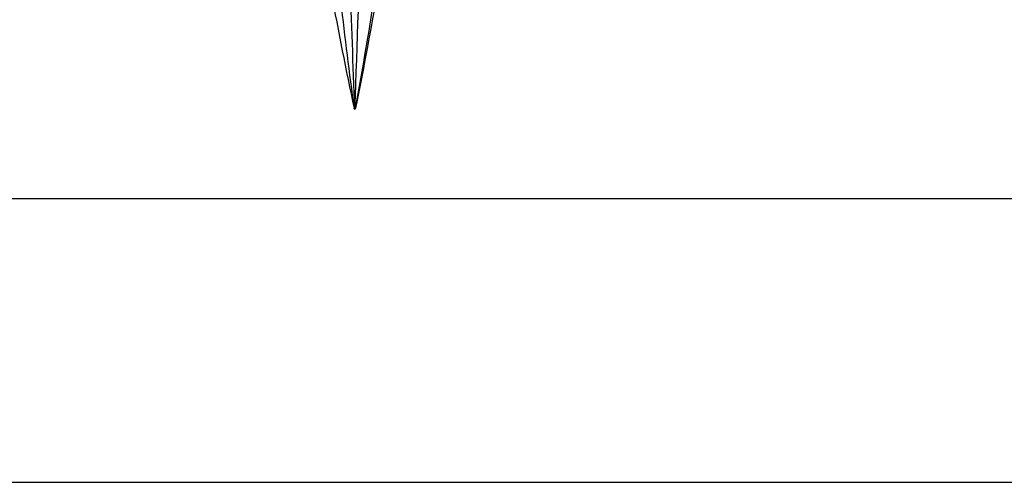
# Model space of a CAD drawing. Header units: millimetres. Extents: x -429 to 422, y -262 to 259.
# Tile 410 of 656: x -268.44 to -252.84, y 186.06 to 193.4. Entities that reach past the tile are written whole.
import ezdxf

# ---------------------------------------------------------------- set-up
doc = ezdxf.new("R2010")
doc.units = ezdxf.units.MM
doc.layers.add('Default', color=7, linetype='Continuous', true_color=0x000000)
doc.layers.add('Screw', color=7, linetype='Continuous', true_color=0xffffff)

msp = doc.modelspace()

# ---------------------------------------------------------------- linework, layer by layer
at = {"layer": 'Default'}
for p, q in [((-418.127, 190.565, 780.822), (411.873, 190.565, 780.822)), ((-418.127, 190.565, 873.822), (411.873, 190.565, 873.822))]:
    msp.add_line(p, q, dxfattribs=at)
for points in [[(-418.127, 186.065, 780.822), (-3.127, 186.065, 780.822), (411.873, 186.065, 780.822)], [(-418.127, 186.065, 873.822), (-3.127, 186.065, 873.822), (411.873, 186.065, 873.822)], [(-418.127, 186.065, 827.322), (-3.127, 186.065, 827.322), (411.873, 186.065, 827.322)]]:
    msp.add_open_spline(points, degree=2, dxfattribs=at)
at = {"layer": 'Screw', "color": 7, "true_color": 0xffffff}
for p, q in [((-263.138, 191.984, 778.826), (-263.139, 191.992, 778.827)), ((-263.137, 191.984, 778.817), (-263.139, 191.992, 778.816)), ((-263.138, 191.984, 778.822), (-263.116, 191.984, 778.822)), ((-263.129, 191.984, 778.811), (-263.13, 191.992, 778.81)), ((-263.127, 191.984, 778.811), (-263.127, 191.984, 778.833)), ((-263.125, 191.984, 778.833), (-263.125, 191.992, 778.835)), ((-263.12, 191.984, 778.814), (-263.119, 191.992, 778.812)), ((-263.116, 191.984, 778.822), (-263.115, 191.992, 778.822))]:
    msp.add_line(p, q, dxfattribs=at)
at = {"layer": 'Screw', "color": 7, "true_color": 0xffffff, "extrusion": (0.018848, -1.78546e-15, 0.999822)}
msp.add_arc((204.951, 216.807, 773.724), 62.328, 98.57845, 102, dxfattribs=at)
at = {"layer": 'Screw', "color": 7, "true_color": 0xffffff, "extrusion": (-0.772512, -9.33495e-14, -0.635)}
msp.add_arc((-204.951, 707.782, -291.283), 62.328, 78, 81.15889, dxfattribs=at)
at = {"layer": 'Screw', "color": 7, "true_color": 0xffffff, "extrusion": (-0.984564, -9.33495e-14, 0.175023)}
msp.add_arc((-204.951, 659.794, 395.378), 62.328, 78, 80.89587, dxfattribs=at)
at = {"layer": 'Screw', "color": 7, "true_color": 0xffffff, "extrusion": (-0.506335, -9.33495e-14, 0.862337)}
msp.add_arc((-204.951, 106.487, 804.838), 62.328, 78, 80.63153, dxfattribs=at)
at = {"layer": 'Screw', "color": 7, "true_color": 0xffffff, "extrusion": (-0.326888, 3.09613e-14, -0.945063)}
msp.add_arc((-204.951, 564.213, -650.023), 62.328, 279.63402, 282, dxfattribs=at)
at = {"layer": 'Screw', "color": 7, "true_color": 0xffffff, "extrusion": (0.984564, 9.33495e-14, -0.175023)}
msp.add_arc((204.951, 781.7, -395.378), 62.328, 258, 259.92855, dxfattribs=at)
at = {"layer": 'Screw', "color": 7, "true_color": 0xffffff, "extrusion": (0, -1, 0)}
for centre, radius, start, end in [((-263.127, 778.822, -191.992), 0.0129, 178.92, 340.92), ((-263.127, 778.822, -191.992), 0.0129, 160.2, 178.92), ((-263.127, 778.822, -191.992), 0.0129, 0, 160.2), ((-263.127, 778.822, -191.984), 0.0111, 160.2, 0), ((-263.127, 778.822, -191.984), 0.0111, 0, 160.2), ((-263.127, 778.822, -191.992), 0.0129, 340.92, 0)]:
    msp.add_arc(centre, radius, start, end, dxfattribs=at)
at = {"layer": 'Screw', "color": 7, "true_color": 0xffffff, "extrusion": (0, 1, 0)}
for start, end in [(180, 19.8), (19.8, 180)]:
    msp.add_arc((263.127, 778.822, 191.988), 0.012, start, end, dxfattribs=at)

doc.saveas('drawing.dxf')
